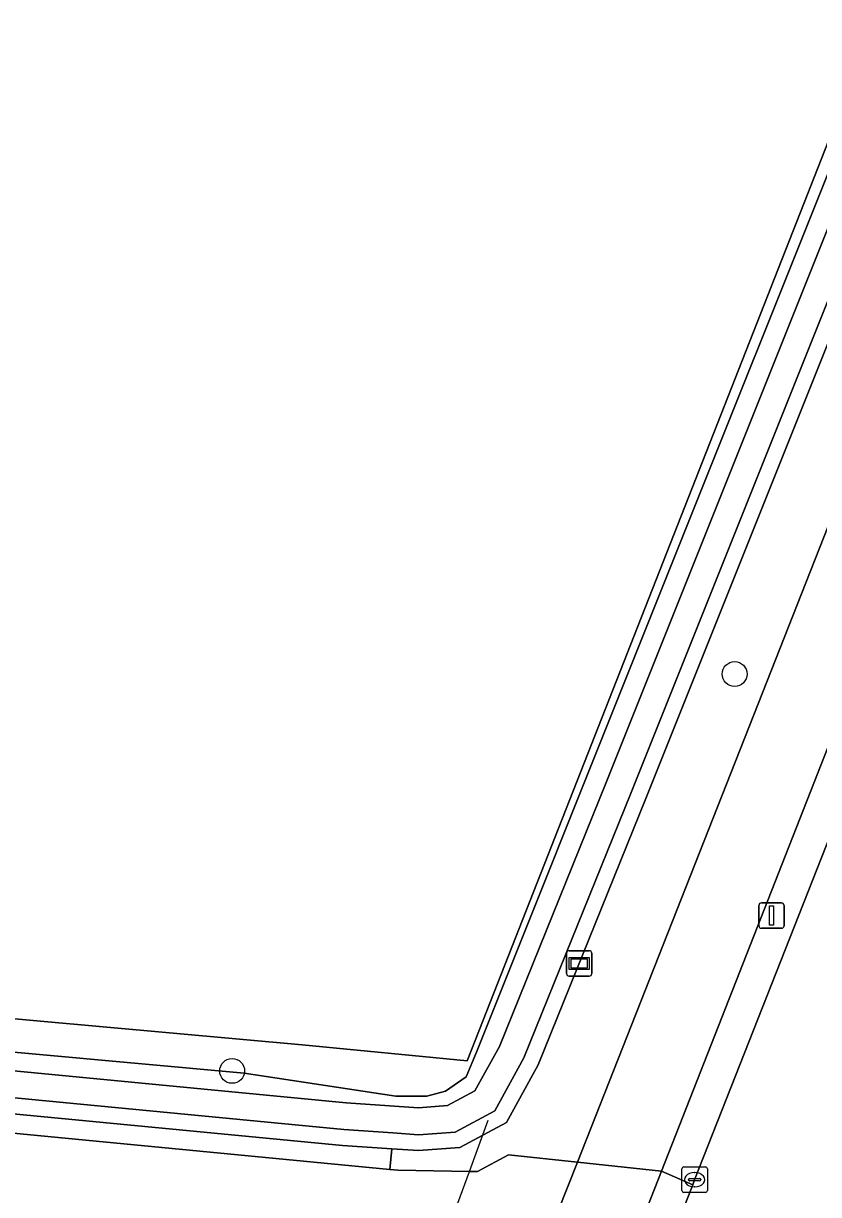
# Model space of a CAD drawing. Extents: x 162722 to 165104, y 384719 to 386284.
# Drawn here: x 164691.93 to 164723.19, y 385320.81 to 385366.84 of the extents above; entities that cross this region are included whole.
import ezdxf

# ---------------------------------------------------------------- set-up
doc = ezdxf.new("R2010")
doc.units = 0
for name, color, linetype in [('IMGEO_Boom', 7, 'Continuous'), ('IMGEO_Duiker', 7, 'Continuous'), ('IMGEO_Fietspad_gesloten', 7, 'Continuous'), ('IMGEO_Grasland_agrarisch', 7, 'Continuous'), ('IMGEO_Grasland_overig', 7, 'Continuous'), ('IMGEO_Groenvoorziening', 7, 'Continuous'), ('IMGEO_Kolk', 7, 'Continuous'), ('IMGEO_Lichtmast', 7, 'Continuous'), ('IMGEO_Oever', 7, 'Continuous'), ('IMGEO_Rijbaan_lokaal_gesloten', 7, 'Continuous'), ('IMGEO_Rijbaan_lokaal_onverhard', 7, 'Continuous'), ('IMGEO_Verklikker', 7, 'Continuous'), ('IMGEO_Voetpad_open', 7, 'Continuous'), ('IMGEO_Waterloop', 7, 'Continuous')]:
    doc.layers.add(name, color=color, linetype=linetype)

msp = doc.modelspace()

# ---------------------------------------------------------------- linework, layer by layer
at = {"layer": 'IMGEO_Boom'}
for centre in [(164719.891, 385341.269), (164700.138, 385325.673)]:
    msp.add_circle(centre, 0.489, dxfattribs=at)
at = {"layer": 'IMGEO_Duiker'}
msp.add_lwpolyline([(164707.424, 385316.162), (164707.649, 385316.776), (164708.001, 385317.735), (164709.465, 385321.723), (164710.045, 385323.304), (164710.202, 385323.731)], dxfattribs=at)
at = {"layer": 'IMGEO_Fietspad_gesloten'}
for points in [[(164774.244, 385475.774), (164771.276, 385468.748), (164770.659, 385467.322), (164767.639, 385459.356), (164762.766, 385446.741), (164733.499, 385372.293), (164720.982, 385340.526), (164713.716, 385322.086), (164717.022, 385321.728), (164723.992, 385339.481), (164736.288, 385370.799), (164765.649, 385445.574), (164770.547, 385458.206)], [(164714.733, 385315.928), (164717.022, 385321.728), (164713.716, 385322.086), (164711.409, 385316.285), (164692.168, 385267.409)]]:
    msp.add_lwpolyline(points, dxfattribs=at)
at = {"layer": 'IMGEO_Grasland_agrarisch'}
msp.add_lwpolyline([(164679.547, 385328.803), (164702.886, 385326.692), (164709.376, 385326.066), (164709.86, 385327.298), (164741.577, 385408.038), (164753.386, 385437.01), (164760.613, 385455.237), (164765.253, 385467.296), (164751.421, 385470.5), (164624.591, 385499.726)], dxfattribs=at)
at = {"layer": 'IMGEO_Grasland_overig'}
msp.add_lwpolyline([(164718.246, 385321.19), (164718.319, 385321.396), (164725.269, 385339.038), (164723.992, 385339.481), (164717.022, 385321.728)], close=True, dxfattribs=at)
at = {"layer": 'IMGEO_Groenvoorziening'}
for points in [[(164624.591, 385499.726), (164751.421, 385470.5), (164765.253, 385467.296), (164760.613, 385455.237), (164753.386, 385437.01), (164741.577, 385408.038), (164709.86, 385327.298), (164709.376, 385326.066), (164702.886, 385326.692), (164679.547, 385328.803)], [(164687.953, 385326.735), (164700.615, 385325.577), (164706.579, 385324.674), (164707.793, 385324.674), (164708.523, 385324.881), (164709.333, 385325.444), (164709.738, 385326.404), (164716.071, 385342.231), (164762.132, 385457.334), (164763.31, 385460.278), (164766.226, 385467.747), (164768.373, 385467.278), (164769.575, 385470.194), (164766.792, 385471.419), (164758.235, 385473.568), (164708.107, 385485.984), (164699.631, 385488.522), (164693.275, 385490.681), (164687.718, 385492.847)], [(164764.719, 385457.209), (164764.673, 385457.057), (164764.624, 385456.918), (164754.038, 385430.417), (164744.036, 385405.451), (164716.4, 385336.384), (164712.166, 385325.913), (164710.917, 385323.639), (164709.085, 385322.658), (164707.466, 385322.539), (164706.409, 385322.611), (164706.342, 385321.801), (164706.649, 385321.771), (164709.465, 385321.723), (164709.784, 385321.718), (164710.995, 385322.371), (164713.716, 385322.086), (164720.982, 385340.526), (164733.499, 385372.293), (164762.766, 385446.741)], [(164676.444, 385324.685), (164706.342, 385321.801), (164706.409, 385322.611), (164704.479, 385322.742), (164687.965, 385324.327)]]:
    msp.add_lwpolyline(points, dxfattribs=at)
at = {"layer": 'IMGEO_Kolk'}
for p, q in [((164717.817, 385320.971), (164717.817, 385321.823)), ((164717.892, 385321.897), (164718.744, 385321.897)), ((164718.305, 385321.677), (164718.33, 385321.677)), ((164718.818, 385321.823), (164718.818, 385320.971)), ((164718.076, 385321.391), (164718.076, 385321.403)), ((164718.514, 385321.354), (164718.116, 385321.354)), ((164718.119, 385321.44), (164718.517, 385321.44)), ((164718.56, 385321.403), (164718.56, 385321.391)), ((164718.744, 385320.897), (164717.892, 385320.897)), ((164718.328, 385321.117), (164718.303, 385321.117))]:
    msp.add_line(p, q, dxfattribs=at)
for points in [[(164717.817, 385320.971), (164717.817, 385321.823)], [(164717.892, 385321.897), (164718.744, 385321.897)], [(164718.818, 385321.823), (164718.818, 385320.971)], [(164718.744, 385320.897), (164717.892, 385320.897)]]:
    msp.add_lwpolyline(points, dxfattribs=at)
for centre, radius, start, end in [((164717.894, 385321.821), 0.0765, 91.552, 178.448), ((164717.894, 385321.821), 0.0765, 91.552, 178.448), ((164718.742, 385321.821), 0.0765, 1.552, 88.448), ((164718.742, 385321.821), 0.0765, 1.552, 88.448), ((164718.116, 385321.4), 0.0403, 85.8775, 175.7526), ((164718.113, 385321.39), 0.0366, 178.938, 274.7102), ((164718.517, 385321.397), 0.043, 264.8664, 352.4533), ((164718.521, 385321.402), 0.0386, 1.7309, 96.639), ((164717.894, 385320.973), 0.0765, 181.552, 268.448), ((164717.894, 385320.973), 0.0765, 181.552, 268.448), ((164718.742, 385320.973), 0.0765, 271.552, 358.448), ((164718.742, 385320.973), 0.0765, 271.552, 358.448)]:
    msp.add_arc(centre, radius, start, end, dxfattribs=at)
for centre, major_axis, ratio, start_param, end_param in [((164718.304, 385321.397), (-0.387, 0.002), 0.722429, 4.712389, 7.853982), ((164718.329, 385321.397), (-0.39, 0.002), 0.717154, 1.570796, 4.712389)]:
    msp.add_ellipse(centre, major_axis=major_axis, ratio=ratio, start_param=start_param, end_param=end_param, dxfattribs=at)
at = {"layer": 'IMGEO_Lichtmast'}
for p, q in [((164720.943, 385332.278), (164721.733, 385332.278)), ((164721.733, 385332.278), (164720.943, 385332.278)), ((164720.843, 385331.378), (164720.843, 385332.178)), ((164720.843, 385332.178), (164720.843, 385331.378)), ((164721.833, 385332.178), (164721.833, 385331.378)), ((164721.833, 385331.378), (164721.833, 385332.178)), ((164721.733, 385331.278), (164720.943, 385331.278)), ((164720.943, 385331.278), (164721.733, 385331.278))]:
    msp.add_line(p, q, dxfattribs=at)
msp.add_lwpolyline([(164721.263, 385332.153), (164721.413, 385332.153), (164721.413, 385331.403), (164721.263, 385331.403), (164721.263, 385332.153)], dxfattribs=at)
for centre, start, end in [((164720.943, 385332.178), 90, 180), ((164720.943, 385332.178), 90, 180), ((164721.733, 385332.178), 0, 90), ((164721.733, 385332.178), 360, 90), ((164720.943, 385331.378), 180, 270), ((164720.943, 385331.378), 180, 270), ((164721.733, 385331.378), 270, 0), ((164721.733, 385331.378), 270, 0)]:
    msp.add_arc(centre, 0.1, start, end, dxfattribs=at)
at = {"layer": 'IMGEO_Oever'}
for points in [[(164763.94, 385458.003), (164764.076, 385457.894), (164764.152, 385457.82), (164764.105, 385457.7), (164764.153, 385457.602), (164764.142, 385457.485), (164764.116, 385457.369), (164764.08, 385457.253), (164764.04, 385457.138), (164757.812, 385441.549), (164753.458, 385430.649), (164743.457, 385405.683), (164715.821, 385336.617), (164711.601, 385326.181), (164710.459, 385324.102), (164708.908, 385323.271), (164707.464, 385323.165), (164706.461, 385323.233), (164704.53, 385323.363), (164688.027, 385324.948)], [(164623.497, 385333.884), (164625.128, 385333.424), (164626.782, 385332.99), (164634.265, 385331.371), (164643.954, 385330.025), (164652.1, 385329.023), (164663.116, 385328.331), (164675.451, 385327.312), (164688.132, 385326.003), (164704.616, 385324.419), (164707.461, 385324.227), (164708.606, 385324.311), (164709.682, 385324.887), (164710.642, 385326.636), (164714.838, 385337.012), (164742.474, 385406.076), (164752.475, 385431.043), (164763.056, 385457.531), (164763.126, 385457.625), (164763.236, 385457.76)], [(164762.132, 385457.334), (164716.071, 385342.231), (164709.738, 385326.404), (164709.333, 385325.444), (164708.523, 385324.881), (164707.793, 385324.674), (164706.579, 385324.674), (164700.615, 385325.577), (164687.953, 385326.735)], [(164687.965, 385324.327), (164704.479, 385322.742), (164706.409, 385322.611), (164707.466, 385322.539), (164709.085, 385322.658), (164710.917, 385323.639), (164712.166, 385325.913), (164716.4, 385336.384), (164744.036, 385405.451), (164754.038, 385430.417), (164764.624, 385456.918), (164764.673, 385457.057), (164764.719, 385457.209)]]:
    msp.add_lwpolyline(points, dxfattribs=at)
at = {"layer": 'IMGEO_Rijbaan_lokaal_gesloten'}
msp.add_lwpolyline([(164723.859, 385317.256), (164724.053, 385317.788), (164727.93, 385327.633), (164728.681, 385329.53), (164731.577, 385336.846), (164731.709, 385337.179), (164738.843, 385355.338), (164739.964, 385358.172), (164733.779, 385360.639), (164732.846, 385358.259), (164725.485, 385339.587), (164725.269, 385339.038), (164718.319, 385321.396), (164718.246, 385321.19), (164715.984, 385315.47), (164702.972, 385282.392)], dxfattribs=at)
at = {"layer": 'IMGEO_Rijbaan_lokaal_onverhard'}
msp.add_lwpolyline([(164677.653, 385321.697), (164700.201, 385319.133), (164705.708, 385318.298), (164706.047, 385318.215), (164708.001, 385317.735), (164708.339, 385317.652), (164709.676, 385317.324), (164711.409, 385316.285), (164713.716, 385322.086), (164710.995, 385322.371), (164709.784, 385321.718), (164709.465, 385321.723), (164706.649, 385321.771), (164706.342, 385321.801), (164676.444, 385324.685)], dxfattribs=at)
at = {"layer": 'IMGEO_Verklikker'}
for p, q in [((164713.284, 385329.495), (164713.284, 385330.295)), ((164713.284, 385330.295), (164713.284, 385329.495)), ((164713.384, 385330.395), (164714.174, 385330.395)), ((164714.174, 385330.395), (164713.384, 385330.395)), ((164714.274, 385330.295), (164714.274, 385329.495)), ((164714.274, 385329.495), (164714.274, 385330.295)), ((164714.174, 385329.395), (164713.384, 385329.395)), ((164713.384, 385329.395), (164714.174, 385329.395))]:
    msp.add_line(p, q, dxfattribs=at)
for points in [[(164713.385, 385330.127), (164714.173, 385330.127), (164714.173, 385329.663), (164713.385, 385329.663), (164713.385, 385330.127)], [(164713.45, 385330.062), (164713.45, 385329.728), (164714.108, 385329.728), (164714.108, 385330.062), (164713.45, 385330.062)]]:
    msp.add_lwpolyline(points, dxfattribs=at)
for centre, start, end in [((164713.384, 385330.295), 90, 180), ((164713.384, 385330.295), 90, 180), ((164714.174, 385330.295), 0, 90), ((164714.174, 385330.295), 360, 90), ((164713.384, 385329.495), 180, 270), ((164713.384, 385329.495), 180, 270), ((164714.174, 385329.495), 270, 0), ((164714.174, 385329.495), 270, 0)]:
    msp.add_arc(centre, 0.1, start, end, dxfattribs=at)
at = {"layer": 'IMGEO_Voetpad_open'}
msp.add_lwpolyline([(164718.246, 385321.19), (164717.022, 385321.728), (164714.733, 385315.928), (164715.984, 385315.47)], close=True, dxfattribs=at)
at = {"layer": 'IMGEO_Waterloop'}
for points in [[(164688.027, 385324.948), (164704.53, 385323.363), (164706.461, 385323.233), (164707.464, 385323.165), (164708.908, 385323.271), (164710.459, 385324.102), (164711.601, 385326.181), (164715.821, 385336.617), (164743.457, 385405.683), (164753.458, 385430.649), (164757.812, 385441.549), (164764.04, 385457.138), (164764.08, 385457.253), (164764.116, 385457.369), (164764.142, 385457.485), (164764.153, 385457.602), (164764.105, 385457.7), (164764.152, 385457.82), (164764.076, 385457.894), (164763.94, 385458.003)], [(164763.236, 385457.76), (164763.126, 385457.625), (164763.056, 385457.531), (164752.475, 385431.043), (164742.474, 385406.076), (164714.838, 385337.012), (164710.642, 385326.636), (164709.682, 385324.887), (164708.606, 385324.311), (164707.461, 385324.227), (164704.616, 385324.419), (164688.132, 385326.003), (164675.451, 385327.312), (164663.116, 385328.331), (164652.1, 385329.023), (164643.954, 385330.025), (164634.265, 385331.371), (164626.782, 385332.99)]]:
    msp.add_lwpolyline(points, dxfattribs=at)

doc.saveas('drawing.dxf')
